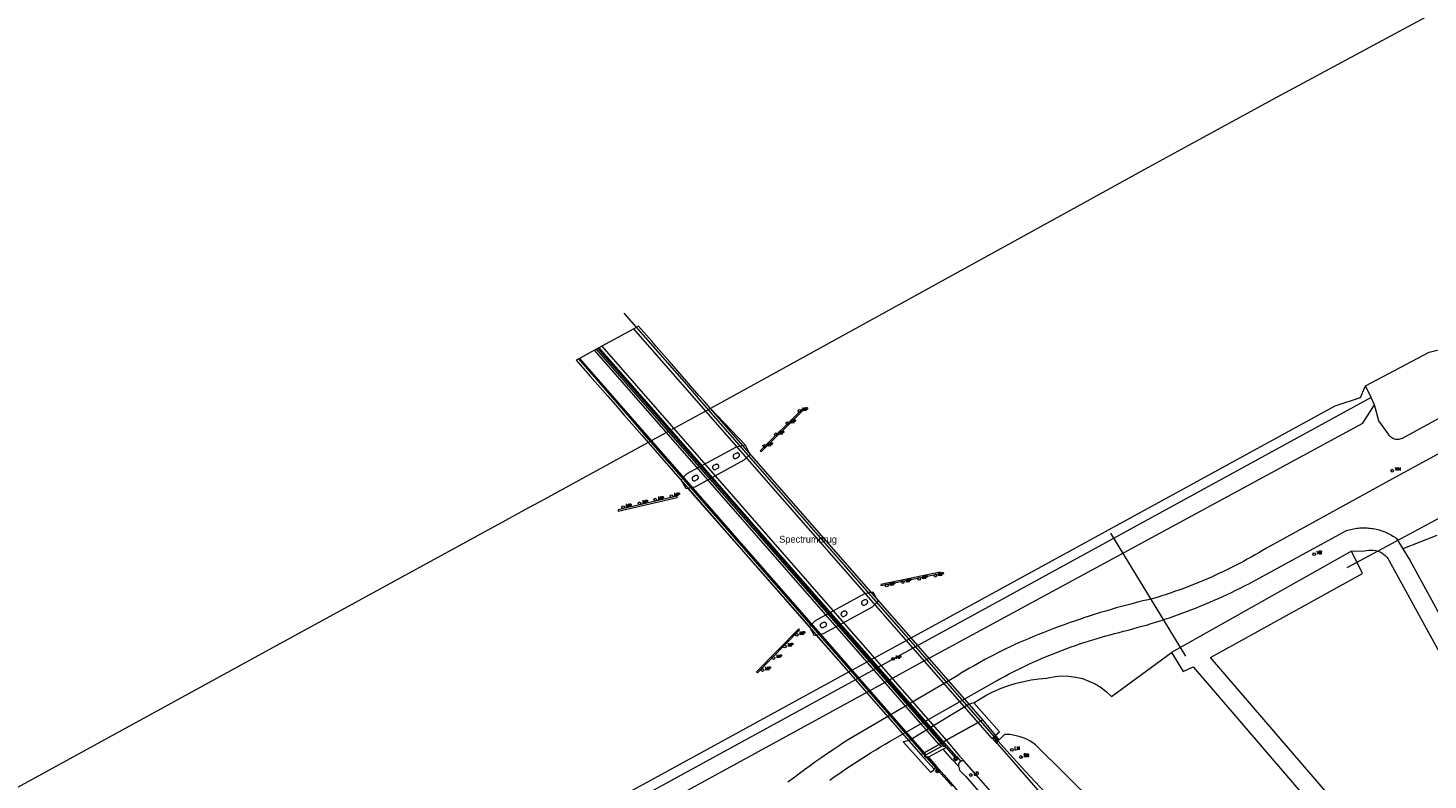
# Model space of a CAD drawing. Header units: metres. Extents: x 138165 to 154469, y 480134 to 494189.
# Tile 940 of 1056: x 149466 to 149721, y 489350 to 489487. Entities that reach past the tile are written whole.
import ezdxf

# ---------------------------------------------------------------- set-up
doc = ezdxf.new("R2010")
doc.units = ezdxf.units.M
doc.header["$LTSCALE"] = 0.001
doc.header["$MEASUREMENT"] = 0
for name, color, linetype, lineweight in [('TOP-L-duiker', 7, 'Continuous', 0), ('TOP-L-terrein schutting raster hek leuning', 7, 'Continuous', 0), ('TOP-L-topo objecten punt', 7, 'Continuous', 0), ('TOP-L-topo objecten vlak', 7, 'Continuous', 0), ('TOP-L-verharding vangrail', 7, 'Continuous', 0), ('TOP-L-water remmingwerk', 7, 'Continuous', 0), ('TOP-T-topo huisnummering naamgeving', 7, 'Continuous', 0)]:
    doc.layers.add(name, color=color, linetype=linetype, lineweight=lineweight)
doc.styles.add('Style-INTL_ISO', font='INTL_ISO.shx')
doc.styles.add('Style-STANDARD', font='STANDARD.shx')

# ---------------------------------------------------------------- blocks, each defined once
blk = doc.blocks.new('12')
at = {"layer": 'TOP-L-topo objecten punt', "color": 7, "linetype": 'Continuous', "lineweight": 0}
blk.add_circle((0, 0), 0.025, dxfattribs=at)
at = {"layer": 'TOP-L-topo objecten punt', "color": 7, "linetype": 'Continuous', "lineweight": 0, "style": 'Style-STANDARD'}
blk.add_text('MP', height=0.06, dxfattribs=at).set_placement((0.0483, 0))
blk = doc.blocks.new('39')
at = {"layer": 'TOP-L-topo objecten punt', "color": 7, "linetype": 'Continuous', "lineweight": 0}
for p, q in [((0.0175, 0.0175), (-0.0175, 0.0175)), ((-0.0175, 0.0175), (-0.0175, -0.0175)), ((0.0175, 0.0175), (0.0175, -0.0175)), ((0.0175, -0.0175), (-0.0175, -0.0175))]:
    blk.add_line(p, q, dxfattribs=at)
blk.add_circle((0, 0), 0.0332, dxfattribs=at)
blk = doc.blocks.new('121')
at = {"layer": 'TOP-L-topo objecten punt', "color": 7, "linetype": 'Continuous', "lineweight": 0}
blk.add_circle((0, 0), 0.025, dxfattribs=at)
at = {"layer": 'TOP-L-topo objecten punt', "color": 7, "linetype": 'Continuous', "lineweight": 0, "style": 'Style-STANDARD'}
blk.add_text('LD', height=0.06, dxfattribs=at).set_placement((0.0483, 0))
blk = doc.blocks.new('17')
at = {"layer": 'TOP-L-topo objecten punt', "color": 7, "linetype": 'Continuous', "lineweight": 0}
blk.add_circle((0, 0), 0.025, dxfattribs=at)
at = {"layer": 'TOP-L-topo objecten punt', "color": 7, "linetype": 'Continuous', "lineweight": 0, "style": 'Style-STANDARD'}
blk.add_text('HP', height=0.06, dxfattribs=at).set_placement((0.0483, 0))
blk = doc.blocks.new('16')
at = {"layer": 'TOP-L-topo objecten punt', "color": 7, "linetype": 'Continuous', "lineweight": 0}
blk.add_circle((0, 0), 0.025, dxfattribs=at)
at = {"layer": 'TOP-L-topo objecten punt', "color": 7, "linetype": 'Continuous', "lineweight": 0, "style": 'Style-STANDARD'}
blk.add_text('LM', height=0.06, dxfattribs=at).set_placement((0.0483, 0))
blk = doc.blocks.new('175')
at = {"layer": 'TOP-L-topo objecten punt', "color": 7, "linetype": 'Continuous', "lineweight": 0}
blk.add_circle((0, 0), 0.025, dxfattribs=at)
at = {"layer": 'TOP-L-topo objecten punt', "color": 7, "linetype": 'Continuous', "lineweight": 0, "style": 'Style-STANDARD'}
blk.add_text('SB', height=0.06, dxfattribs=at).set_placement((0.0483, 0))
blk = doc.blocks.new('14')
at = {"layer": 'TOP-L-topo objecten punt', "color": 7, "linetype": 'Continuous', "lineweight": 0}
blk.add_circle((0, 0), 0.025, dxfattribs=at)
at = {"layer": 'TOP-L-topo objecten punt', "color": 7, "linetype": 'Continuous', "lineweight": 0, "style": 'Style-STANDARD'}
blk.add_text('VB', height=0.06, dxfattribs=at).set_placement((0.0483, 0))
blk = doc.blocks.new('302')
at = {"layer": 'TOP-L-topo objecten punt', "color": 7, "linetype": 'Continuous', "lineweight": 0}
blk.add_circle((0, 0), 0.025, dxfattribs=at)
at = {"layer": 'TOP-L-topo objecten punt', "color": 7, "linetype": 'Continuous', "lineweight": 0, "style": 'Style-STANDARD'}
blk.add_text('WH', height=0.06, dxfattribs=at).set_placement((0.0483, 0))

msp = doc.modelspace()

# ---------------------------------------------------------------- linework, layer by layer
at = {"layer": 'TOP-L-duiker', "flags": 128}
for points in [[(149705.81, 489388.65), (149729.26, 489401.26)], [(149662.79, 489394.88), (149676.41, 489372.55)]]:
    msp.add_lwpolyline(points, dxfattribs=at)
at = {"layer": 'TOP-L-terrein schutting raster hek leuning', "flags": 128}
for points in [[(149574.28, 489434.93), (149585.62, 489421.95), (149588.46, 489418.68), (149628.08, 489373.31), (149641.59, 489357.84)], [(149569.73, 489428.62), (149578.8, 489418.24), (149581.66, 489414.97), (149599.47, 489394.57), (149621.29, 489369.6), (149635.06, 489353.83)], [(149631.04, 489352.13), (149617.57, 489367.57), (149577.96, 489412.94), (149575.1, 489416.23), (149566.05, 489426.6)]]:
    msp.add_lwpolyline(points, dxfattribs=at)
at = {"layer": 'TOP-L-topo objecten vlak', "flags": 128}
for points in [[(150153.22, 489724.56), (150152.38, 489724.59), (150132.4, 489713.19), (150059.5, 489673.11), (150000, 489641.15), (149969.33, 489624.93), (149938.02, 489607.81), (149907.29, 489591.01), (149877.51, 489574.72), (149740.84, 489500), (149692.19, 489473.72), (149676.95, 489465.44), (149669.59, 489461.4), (149657.83, 489454.96), (149590.02, 489417.59)], [(150073.62, 489607.77), (149715.8, 489412.15), (149715.76, 489412.12), (149715.58, 489412.05), (149715.4, 489411.99), (149715.21, 489411.95), (149715.02, 489411.94), (149714.83, 489411.94), (149714.64, 489411.96), (149714.45, 489412), (149714.27, 489412.06), (149714.1, 489412.14), (149713.93, 489412.24), (149713.78, 489412.35), (149713.64, 489412.48), (149713.51, 489412.63), (149713.4, 489412.78), (149713.31, 489412.94), (149711.57, 489415.34), (149710.75, 489418.28)], [(149709.16, 489421.7), (149720.71, 489427.86), (149723.68, 489428.54), (149726.72, 489430.29), (149727.48, 489431.73), (149730.36, 489433.56), (149739.98, 489438.57), (149746.28, 489441.76), (149750.99, 489443.74), (149800.88, 489470.87), (149814.1, 489477.63), (149815.16, 489479.3), (149818.13, 489481.12), (149821.24, 489482.57), (149823.9, 489482.41), (149828.01, 489485.08), (149829.14, 489487.05)], [(149576.05, 489432.07), (149570.28, 489428.92)], [(149638.68, 489360.45), (149639.55, 489360.94), (149636.24, 489364.73), (149597.05, 489409.54), (149595.89, 489410.87), (149590.02, 489417.59), (149588.87, 489418.9), (149587.92, 489419.98), (149585.67, 489422.56), (149582.56, 489426.12), (149580.15, 489428.87), (149579.33, 489429.81), (149576.94, 489432.56), (149576.05, 489432.07)], [(149638.68, 489360.45), (149576.05, 489432.07)], [(149569.29, 489428.37), (149568.93, 489428.17)], [(149569.52, 489428.5), (149569.29, 489428.37)], [(149631.94, 489356.69), (149569.29, 489428.37)], [(149570.28, 489428.92), (149569.73, 489428.62), (149569.52, 489428.5)], [(149569.52, 489428.5), (149590.13, 489404.91), (149598.27, 489395.63), (149599.18, 489394.55), (149622.32, 489368.07), (149632.16, 489356.81)], [(149570.28, 489428.92), (149632.9, 489357.22)], [(149566.22, 489426.69), (149566.05, 489426.6), (149565.61, 489426.36), (149568.07, 489423.54), (149569, 489422.47), (149571.32, 489419.82), (149572.66, 489418.29), (149574.33, 489416.37), (149576.59, 489413.79), (149577.53, 489412.71), (149578.68, 489411.39), (149595.25, 489392.43), (149626.11, 489357.11), (149628.28, 489354.64), (149628.86, 489354.96)], [(149568.93, 489428.17), (149566.22, 489426.69)], [(149566.22, 489426.69), (149628.86, 489354.96)], [(149631.58, 489356.49), (149568.93, 489428.17)], [(149615.15, 489369.66), (149626.5, 489375.87), (149703.62, 489418.06), (149708.25, 489419.58), (149709.16, 489421.7)], [(149710.16, 489419.56), (149709.16, 489421.7)], [(149555.24, 489334.48), (149560.52, 489337.57), (149562.48, 489335.34), (149618.81, 489366.15), (149629.32, 489371.9), (149629.76, 489372.14), (149708.66, 489414.9), (149710.75, 489418.28)], [(149710.16, 489419.56), (149627.74, 489374.45), (149616.39, 489368.24), (149563.31, 489339.19), (149562.43, 489340.81)], [(149741.99, 489420.03), (149714.02, 489404.81), (149691.12, 489392.17), (149690.43, 489391.75), (149689.74, 489391.34), (149689.04, 489390.94), (149688.34, 489390.54), (149687.64, 489390.15), (149686.93, 489389.77), (149686.22, 489389.39), (149685.5, 489389.02), (149684.78, 489388.65), (149684.06, 489388.3), (149683.34, 489387.95), (149682.61, 489387.6), (149681.88, 489387.26), (149681.14, 489386.93), (149680.4, 489386.61), (149679.66, 489386.29), (149678.92, 489385.98), (149678.17, 489385.68), (149677.42, 489385.38), (149676.67, 489385.09), (149675.92, 489384.81), (149675.16, 489384.53), (149674.4, 489384.27), (149673.64, 489384.01), (149672.88, 489383.75), (149672.11, 489383.5), (149671.34, 489383.26), (149670.57, 489383.03), (149669.6, 489382.8), (149668.63, 489382.57), (149667.66, 489382.33), (149666.7, 489382.08), (149665.73, 489381.83), (149664.77, 489381.57), (149663.81, 489381.3), (149662.86, 489381.03), (149661.9, 489380.74), (149660.95, 489380.46), (149659.99, 489380.16), (149659.05, 489379.86), (149658.1, 489379.55), (149657.15, 489379.23), (149656.21, 489378.91), (149655.27, 489378.58), (149654.33, 489378.25), (149653.4, 489377.91), (149652.46, 489377.56), (149651.53, 489377.2), (149650.61, 489376.84), (149649.68, 489376.47), (149648.76, 489376.09), (149647.84, 489375.71), (149646.92, 489375.33), (149646, 489374.93), (149645.25, 489374.58), (149644.49, 489374.22), (149643.74, 489373.86), (149642.99, 489373.49), (149642.25, 489373.12), (149641.5, 489372.74), (149640.76, 489372.35), (149640.03, 489371.96), (149639.3, 489371.56), (149638.57, 489371.16), (149637.84, 489370.74), (149637.12, 489370.33), (149636.4, 489369.91), (149635.68, 489369.48), (149634.97, 489369.04), (149614.9, 489357.23), (149614.55, 489357.01), (149613.91, 489356.59), (149613.39, 489356.23), (149612.33, 489355.52), (149611.29, 489354.8), (149610.24, 489354.08), (149609.2, 489353.34), (149608.17, 489352.6), (149607.14, 489351.86), (149606.11, 489351.1), (149605.09, 489350.35), (149604.08, 489349.58)], [(149710.75, 489418.28), (149710.16, 489419.56)], [(149590.02, 489417.59), (149578.68, 489411.39), (149559.76, 489401.05), (149556.25, 489399.13), (149552.74, 489397.22), (149509.7, 489373.7), (149395.95, 489311.39)], [(149596.29, 489410.97), (149590.02, 489417.59)], [(149585.98, 489403.04), (149585.59, 489402.96), (149584.87, 489404.31), (149584.7, 489404.63), (149585.8, 489405.74), (149594.74, 489410.59), (149595.89, 489410.87), (149596.29, 489410.97)], [(149596.29, 489410.97), (149597.05, 489409.54), (149597.2, 489409.27), (149596.09, 489408.16), (149587.14, 489403.28), (149585.98, 489403.04)], [(149594.75, 489409.47), (149594.72, 489409.46), (149594.28, 489409.22), (149594.25, 489409.19), (149594.22, 489409.17), (149594.19, 489409.13), (149594.17, 489409.1), (149594.15, 489409.06), (149594.13, 489409.02), (149594.12, 489408.98), (149594.11, 489408.94), (149594.11, 489408.9), (149594.11, 489408.86), (149594.11, 489408.82), (149594.12, 489408.78), (149594.14, 489408.74), (149594.16, 489408.7), (149594.18, 489408.66), (149594.2, 489408.63), (149594.23, 489408.6), (149594.26, 489408.57), (149594.3, 489408.55), (149594.33, 489408.53), (149594.37, 489408.51), (149594.41, 489408.5), (149594.45, 489408.49), (149594.5, 489408.49), (149594.54, 489408.49), (149594.58, 489408.5), (149594.63, 489408.51), (149595.1, 489408.76), (149595.13, 489408.78), (149595.16, 489408.81), (149595.19, 489408.84), (149595.22, 489408.87), (149595.24, 489408.91), (149595.26, 489408.95), (149595.27, 489408.99), (149595.28, 489409.03), (149595.29, 489409.07), (149595.29, 489409.11), (149595.28, 489409.15), (149595.27, 489409.19), (149595.26, 489409.23), (149595.25, 489409.27), (149595.23, 489409.31), (149595.2, 489409.34), (149595.18, 489409.37), (149595.15, 489409.4), (149595.11, 489409.43), (149595.08, 489409.45), (149595.04, 489409.47), (149595, 489409.48), (149594.96, 489409.49), (149594.92, 489409.5), (149594.88, 489409.5), (149594.83, 489409.49), (149594.79, 489409.49), (149594.75, 489409.47)], [(149587.05, 489404.43), (149587.1, 489404.43), (149587.14, 489404.44), (149587.18, 489404.45), (149587.61, 489404.67), (149587.65, 489404.69), (149587.68, 489404.72), (149587.71, 489404.75), (149587.73, 489404.78), (149587.76, 489404.82), (149587.78, 489404.85), (149587.79, 489404.9), (149587.8, 489404.94), (149587.81, 489404.98), (149587.81, 489405.02), (149587.81, 489405.06), (149587.8, 489405.1), (149587.79, 489405.15), (149587.78, 489405.18), (149587.76, 489405.22), (149587.74, 489405.26), (149587.71, 489405.29), (149587.68, 489405.32), (149587.65, 489405.35), (149587.61, 489405.37), (149587.57, 489405.39), (149587.53, 489405.41), (149587.49, 489405.42), (149587.45, 489405.42), (149587.41, 489405.42), (149587.37, 489405.42), (149587.33, 489405.42), (149587.3, 489405.41), (149586.79, 489405.12), (149586.76, 489405.09), (149586.73, 489405.06), (149586.71, 489405.02), (149586.69, 489404.99), (149586.68, 489404.95), (149586.67, 489404.91), (149586.66, 489404.87), (149586.66, 489404.83), (149586.66, 489404.78), (149586.67, 489404.74), (149586.68, 489404.7), (149586.69, 489404.66), (149586.71, 489404.63), (149586.73, 489404.59), (149586.76, 489404.56), (149586.79, 489404.53), (149586.82, 489404.51), (149586.86, 489404.48), (149586.89, 489404.46), (149586.93, 489404.45), (149586.97, 489404.44), (149587.01, 489404.43), (149587.05, 489404.43)], [(149591.37, 489406.73), (149591.4, 489406.76), (149591.43, 489406.79), (149591.46, 489406.82), (149591.48, 489406.85), (149591.5, 489406.89), (149591.51, 489406.93), (149591.52, 489406.97), (149591.53, 489407.01), (149591.53, 489407.05), (149591.53, 489407.09), (149591.52, 489407.13), (149591.51, 489407.17), (149591.49, 489407.21), (149591.48, 489407.24), (149591.45, 489407.28), (149591.43, 489407.31), (149591.4, 489407.33), (149591.36, 489407.36), (149591.33, 489407.38), (149591.29, 489407.4), (149591.26, 489407.41), (149591.22, 489407.42), (149591.18, 489407.43), (149591.14, 489407.43), (149591.1, 489407.43), (149591.06, 489407.42), (149591.02, 489407.41), (149590.97, 489407.39), (149590.56, 489407.24), (149590.52, 489407.21), (149590.49, 489407.18), (149590.46, 489407.15), (149590.44, 489407.11), (149590.42, 489407.07), (149590.4, 489407.03), (149590.39, 489406.99), (149590.38, 489406.95), (149590.38, 489406.9), (149590.38, 489406.86), (149590.38, 489406.82), (149590.39, 489406.77), (149590.41, 489406.73), (149590.43, 489406.69), (149590.45, 489406.65), (149590.48, 489406.62), (149590.51, 489406.59), (149590.54, 489406.56), (149590.58, 489406.53), (149590.62, 489406.51), (149590.66, 489406.49), (149590.7, 489406.48), (149590.74, 489406.47), (149590.79, 489406.47), (149590.83, 489406.47), (149590.88, 489406.48), (149590.93, 489406.49), (149591.34, 489406.71), (149591.37, 489406.73)], [(149608.01, 489377.91), (149585.98, 489403.04)], [(149611.71, 489349.98), (149612.53, 489350.56), (149613.35, 489351.14), (149614.18, 489351.71), (149615.01, 489352.27), (149615.85, 489352.83), (149616.69, 489353.38), (149617.53, 489353.92), (149618.38, 489354.46), (149619.23, 489354.99), (149620.09, 489355.51), (149620.95, 489356.03), (149621.81, 489356.54), (149622.68, 489357.05), (149623.55, 489357.55), (149642.03, 489368.06), (149642.76, 489368.46), (149643.49, 489368.85), (149644.22, 489369.24), (149644.95, 489369.62), (149645.69, 489369.99), (149646.44, 489370.36), (149647.18, 489370.72), (149647.93, 489371.07), (149648.68, 489371.41), (149649.44, 489371.75), (149650.2, 489372.09), (149650.96, 489372.41), (149651.73, 489372.73), (149652.49, 489373.04), (149653.27, 489373.34), (149654.04, 489373.64), (149654.81, 489373.93), (149655.59, 489374.21), (149656.37, 489374.49), (149657.16, 489374.76), (149657.94, 489375.02), (149658.73, 489375.27), (149659.52, 489375.52), (149660.32, 489375.76), (149661.11, 489375.99), (149661.91, 489376.22), (149662.71, 489376.44), (149663.51, 489376.65), (149664.31, 489376.85), (149665.11, 489377.05), (149665.96, 489377.26), (149666.8, 489377.49), (149667.64, 489377.72), (149668.48, 489377.96), (149669.32, 489378.2), (149670.16, 489378.45), (149670.99, 489378.71), (149671.82, 489378.98), (149672.65, 489379.25), (149673.48, 489379.53), (149674.3, 489379.82), (149675.12, 489380.11), (149675.94, 489380.41), (149676.76, 489380.71), (149677.57, 489381.03), (149678.38, 489381.35), (149679.19, 489381.67), (149680, 489382.01), (149680.8, 489382.35), (149681.6, 489382.69), (149682.4, 489383.05), (149683.2, 489383.41), (149683.99, 489383.77), (149684.78, 489384.14), (149685.56, 489384.52), (149686.34, 489384.91), (149687.12, 489385.3), (149687.9, 489385.7), (149705.66, 489395.38), (149705.93, 489395.46), (149706.19, 489395.54), (149706.46, 489395.6), (149706.72, 489395.66), (149706.99, 489395.72), (149707.26, 489395.76), (149707.54, 489395.8), (149707.81, 489395.83), (149708.08, 489395.85), (149708.36, 489395.87), (149708.63, 489395.88), (149708.9, 489395.88), (149709.18, 489395.88), (149709.45, 489395.86), (149709.73, 489395.84), (149710, 489395.81), (149710.27, 489395.78), (149710.54, 489395.73), (149710.81, 489395.68), (149711.08, 489395.62), (149711.35, 489395.56), (149711.61, 489395.49), (149711.87, 489395.41), (149712.14, 489395.32), (149712.39, 489395.23), (149712.65, 489395.13), (149712.9, 489395.02), (149713.15, 489394.91), (149713.4, 489394.79), (149713.64, 489394.66), (149713.88, 489394.53), (149714.12, 489394.39), (149714.35, 489394.24), (149714.58, 489394.09), (149714.8, 489393.93), (149715.94, 489392.04)], [(149722.08, 489394.51), (149715.94, 489392.04)], [(149706.6, 489391.66), (149673.86, 489373.22)], [(149785.42, 489250.84), (149680.93, 489372.29), (149708.62, 489387.54), (149706.6, 489391.66)], [(149706.6, 489391.66), (149708.95, 489391.67), (149709.34, 489391.77), (149709.74, 489391.83), (149710.15, 489391.84), (149710.55, 489391.82), (149710.95, 489391.75), (149711.36, 489391.63), (149711.72, 489391.49), (149712.08, 489391.3), (149712.41, 489391.08), (149712.72, 489390.82), (149713.01, 489390.53), (149713.26, 489390.21), (149713.39, 489390.01), (149759.65, 489305.68), (149778.09, 489267.59), (149785.42, 489250.84)], [(149715.94, 489392.04), (149717.17, 489390), (149762.54, 489306.94)], [(149608.01, 489377.91), (149609.13, 489379.03), (149618.09, 489383.94), (149619.23, 489384.19), (149619.55, 489384.26), (149620.23, 489383.03), (149620.5, 489382.56), (149619.41, 489381.46), (149610.48, 489376.58), (149609.32, 489376.33)], [(149618.06, 489382.77), (149618.04, 489382.76), (149617.61, 489382.54), (149617.58, 489382.51), (149617.55, 489382.48), (149617.53, 489382.44), (149617.51, 489382.4), (149617.49, 489382.36), (149617.48, 489382.32), (149617.47, 489382.28), (149617.47, 489382.23), (149617.47, 489382.19), (149617.47, 489382.15), (149617.48, 489382.1), (149617.5, 489382.06), (149617.52, 489382.03), (149617.54, 489381.99), (149617.57, 489381.95), (149617.6, 489381.92), (149617.63, 489381.89), (149617.67, 489381.87), (149617.7, 489381.85), (149617.74, 489381.83), (149617.79, 489381.82), (149617.83, 489381.81), (149617.87, 489381.81), (149617.92, 489381.81), (149617.96, 489381.82), (149618.01, 489381.83), (149618.43, 489382.07), (149618.46, 489382.09), (149618.49, 489382.12), (149618.52, 489382.15), (149618.55, 489382.19), (149618.57, 489382.22), (149618.58, 489382.26), (149618.6, 489382.3), (149618.6, 489382.34), (149618.61, 489382.38), (149618.61, 489382.43), (149618.6, 489382.47), (149618.59, 489382.51), (149618.58, 489382.55), (149618.56, 489382.59), (149618.54, 489382.62), (149618.52, 489382.65), (149618.49, 489382.68), (149618.46, 489382.71), (149618.42, 489382.74), (149618.39, 489382.76), (149618.35, 489382.77), (149618.31, 489382.79), (149618.27, 489382.79), (149618.23, 489382.8), (149618.19, 489382.8), (149618.14, 489382.79), (149618.1, 489382.78), (149618.06, 489382.77)], [(149614.84, 489380.34), (149614.84, 489380.38), (149614.83, 489380.42), (149614.82, 489380.46), (149614.8, 489380.5), (149614.78, 489380.54), (149614.76, 489380.58), (149614.73, 489380.61), (149614.7, 489380.64), (149614.67, 489380.66), (149614.63, 489380.69), (149614.59, 489380.7), (149614.55, 489380.72), (149614.51, 489380.73), (149614.47, 489380.73), (149614.43, 489380.74), (149614.39, 489380.73), (149614.35, 489380.73), (149614.3, 489380.71), (149614.27, 489380.7), (149613.91, 489380.53), (149613.88, 489380.5), (149613.84, 489380.47), (149613.82, 489380.43), (149613.79, 489380.4), (149613.77, 489380.36), (149613.76, 489380.32), (149613.74, 489380.27), (149613.74, 489380.23), (149613.74, 489380.18), (149613.74, 489380.14), (149613.75, 489380.1), (149613.76, 489380.05), (149613.77, 489380.01), (149613.8, 489379.97), (149613.82, 489379.93), (149613.85, 489379.9), (149613.88, 489379.87), (149613.91, 489379.84), (149613.95, 489379.82), (149613.99, 489379.8), (149614.03, 489379.78), (149614.08, 489379.77), (149614.12, 489379.76), (149614.17, 489379.76), (149614.21, 489379.76), (149614.25, 489379.77), (149614.68, 489380.01), (149614.71, 489380.04), (149614.74, 489380.07), (149614.77, 489380.1), (149614.79, 489380.14), (149614.81, 489380.17), (149614.82, 489380.22), (149614.83, 489380.26), (149614.84, 489380.3), (149614.84, 489380.34)], [(149609.32, 489376.33), (149608.95, 489376.25), (149608.01, 489377.91)], [(149610.6, 489378.64), (149610.58, 489378.63), (149610.15, 489378.46), (149610.12, 489378.43), (149610.08, 489378.41), (149610.06, 489378.38), (149610.03, 489378.34), (149610.01, 489378.3), (149609.99, 489378.27), (149609.98, 489378.23), (149609.97, 489378.18), (149609.97, 489378.14), (149609.97, 489378.1), (149609.98, 489378.06), (149609.98, 489378.02), (149610, 489377.98), (149610.02, 489377.94), (149610.04, 489377.9), (149610.06, 489377.87), (149610.09, 489377.84), (149610.12, 489377.81), (149610.15, 489377.79), (149610.19, 489377.77), (149610.23, 489377.75), (149610.27, 489377.74), (149610.31, 489377.73), (149610.35, 489377.72), (149610.4, 489377.72), (149610.44, 489377.73), (149610.48, 489377.74), (149610.52, 489377.75), (149610.96, 489377.98), (149610.99, 489378), (149611.02, 489378.03), (149611.05, 489378.06), (149611.07, 489378.09), (149611.09, 489378.13), (149611.1, 489378.16), (149611.11, 489378.2), (149611.12, 489378.24), (149611.12, 489378.28), (149611.12, 489378.32), (149611.12, 489378.36), (149611.11, 489378.4), (149611.1, 489378.43), (149611.08, 489378.47), (149611.06, 489378.5), (149611.04, 489378.54), (149611.01, 489378.57), (149610.98, 489378.59), (149610.95, 489378.61), (149610.91, 489378.63), (149610.88, 489378.65), (149610.84, 489378.66), (149610.8, 489378.67), (149610.76, 489378.67), (149610.72, 489378.67), (149610.68, 489378.66), (149610.64, 489378.65), (149610.6, 489378.64)], [(149615.15, 489369.66), (149609.32, 489376.33)], [(149637.9, 489364.07), (149639.04, 489364.79), (149640.3, 489365.49), (149641.39, 489366.03), (149642.88, 489366.68), (149644.28, 489367.2), (149645.58, 489367.59), (149647, 489367.95), (149648.35, 489368.22), (149649.74, 489368.42), (149651.17, 489368.55), (149651.43, 489368.61), (149652.67, 489368.84), (149653.93, 489368.94), (149655.18, 489368.9), (149656.43, 489368.73), (149657.66, 489368.44), (149658.84, 489368.01), (149659.98, 489367.47), (149661.05, 489366.81), (149662.05, 489366.04), (149662.96, 489365.17), (149673.86, 489373.22)], [(149673.86, 489373.22), (149676, 489369.76), (149677.8, 489370.62), (149786.59, 489243.84), (149789.32, 489245.93)], [(149562.43, 489340.81), (149615.15, 489369.66)], [(149637.9, 489364.07), (149637.08, 489363.77), (149626.11, 489357.11), (149625.06, 489356.94), (149630.04, 489351.45), (149630.72, 489351.83), (149630.67, 489351.99)], [(149641.86, 489358.17), (149642.59, 489358.75), (149637.9, 489364.07)], [(149632.9, 489357.22), (149638.68, 489360.45)], [(149638.68, 489360.45), (149632.9, 489357.22)], [(149641.86, 489358.17), (149639.55, 489360.94), (149638.68, 489360.45)], [(149641.33, 489357.64), (149641.23, 489357.54), (149638.68, 489360.45)], [(149632.16, 489356.81), (149632.9, 489357.22)], [(149632.16, 489356.81), (149632.9, 489357.22)], [(149632.9, 489357.22), (149635.14, 489354.57), (149636.13, 489353.44)], [(149641.86, 489358.17), (149641.33, 489357.64)], [(149642.17, 489356.67), (149641.33, 489357.64)], [(149642.33, 489357.18), (149641.73, 489357.93), (149641.65, 489357.86), (149641.5, 489357.73), (149642.12, 489356.99), (149642.24, 489357.1)], [(149642.5, 489357.3), (149641.86, 489358.17)], [(149642.24, 489357.1), (149642.23, 489357.04), (149642.2, 489356.98), (149642.18, 489356.92), (149642.17, 489356.86), (149642.16, 489356.8), (149642.16, 489356.73), (149642.17, 489356.67)], [(149642.33, 489357.18), (149642.29, 489357.15), (149642.24, 489357.1)], [(149642.5, 489357.3), (149642.33, 489357.18)], [(149777.78, 489214.07), (149660.1, 489345.56), (149649.15, 489356.39), (149648.9, 489356.57), (149648.09, 489357.1), (149647.22, 489357.53), (149646.32, 489357.87), (149645.38, 489358.12), (149644.43, 489358.27), (149643.46, 489358.31), (149642.5, 489357.3)], [(149630.67, 489351.99), (149628.28, 489354.64), (149628.86, 489354.96)], [(149628.86, 489354.96), (149631.58, 489356.49)], [(149631.58, 489356.49), (149628.86, 489354.96)], [(149628.86, 489354.96), (149629.17, 489354.6)], [(149629.17, 489354.6), (149628.89, 489354.43), (149629.21, 489354.03), (149629.57, 489354.25), (149629.65, 489354.16)], [(149629.17, 489354.6), (149631.95, 489356.07)], [(149632.31, 489355.6), (149629.65, 489354.16)], [(149631.58, 489356.49), (149631.94, 489356.69)], [(149631.94, 489356.69), (149631.58, 489356.49)], [(149631.95, 489356.07), (149631.58, 489356.49)], [(149631.94, 489356.69), (149632.16, 489356.81)], [(149631.94, 489356.69), (149632.16, 489356.81)], [(149632.47, 489356.09), (149631.94, 489356.69)], [(149632.47, 489356.09), (149632.28, 489356.23), (149631.95, 489356.07)], [(149632.16, 489356.81), (149632.68, 489356.21)], [(149632.31, 489355.6), (149632.86, 489355.93)], [(149635.12, 489352.52), (149634.02, 489353.67), (149632.31, 489355.6)], [(149632.68, 489356.21), (149632.47, 489356.09)], [(149632.86, 489355.93), (149632.68, 489356.21)], [(149632.86, 489355.93), (149634.54, 489354.05), (149634.83, 489354.25), (149635.48, 489353.45), (149635.23, 489353.21), (149635.26, 489353.11)], [(149642.17, 489356.67), (149645.11, 489353.23), (149654.67, 489342.21), (149680.64, 489312.86), (149698.33, 489292.6), (149709.23, 489280.27), (149715.17, 489273.72), (149721.2, 489267.27)], [(149629.65, 489354.16), (149631.13, 489352.44)], [(149630.67, 489351.99), (149631.13, 489352.44)], [(149631.13, 489352.44), (149632.51, 489350.88), (149637.2, 489345.41)], [(149635.26, 489353.11), (149635.22, 489353.07), (149635.19, 489353.03), (149635.16, 489352.99), (149635.13, 489352.94), (149635.11, 489352.89), (149635.1, 489352.84), (149635.09, 489352.78), (149635.09, 489352.73), (149635.09, 489352.68), (149635.1, 489352.62), (149635.12, 489352.52)], [(149635.12, 489352.52), (149635.22, 489352.04), (149635.32, 489351.81), (149635.48, 489351.63), (149636.38, 489350.68), (149640, 489346.53), (149647.85, 489336.52), (149647.94, 489336.4)], [(149636.13, 489353.44), (149636.08, 489353.45), (149636.03, 489353.47), (149635.98, 489353.49), (149635.93, 489353.5), (149635.88, 489353.51), (149635.83, 489353.51), (149635.78, 489353.5), (149635.73, 489353.49), (149635.68, 489353.47), (149635.63, 489353.45), (149635.58, 489353.43), (149635.56, 489353.41), (149635.26, 489353.11)], [(149731.38, 489244.27), (149698.15, 489282.71), (149636.13, 489353.44)]]:
    msp.add_lwpolyline(points, dxfattribs=at)
at = {"layer": 'TOP-L-verharding vangrail', "flags": 128}
for points in [[(149641.62, 489357.9), (149612.62, 489391.06)], [(149600.67, 489386.91), (149630.99, 489352.23)], [(149647.3, 489351.54), (149642.29, 489357.15), (149641.65, 489357.86), (149641.62, 489357.9)], [(149630.99, 489352.23), (149633.98, 489348.88)], [(149652.75, 489345.72), (149647.3, 489351.54)]]:
    msp.add_lwpolyline(points, dxfattribs=at)
at = {"layer": 'TOP-L-water remmingwerk', "flags": 128}
for points in [[(149606.85, 489417.62), (149607.02, 489417.46), (149599.24, 489409.7), (149599.07, 489409.87), (149606.85, 489417.62)], [(149583.97, 489401.41), (149583.9, 489401.63), (149573.21, 489399.17), (149573.25, 489398.93), (149583.97, 489401.41)], [(149631.83, 489387.59), (149631.78, 489387.82), (149620.99, 489385.58), (149621.04, 489385.38), (149631.83, 489387.59)], [(149598.39, 489369.67), (149598.57, 489369.5), (149606.19, 489377.33), (149606.05, 489377.49), (149598.39, 489369.67)]]:
    msp.add_lwpolyline(points, dxfattribs=at)

# ---------------------------------------------------------------- block references
at = {"layer": 'TOP-L-topo objecten punt', "xscale": 10, "yscale": 10, "zscale": 10}
for name, p in [('12', (149604.02, 489414.94)), ('12', (149606.2, 489417.14)), ('12', (149601.9, 489412.88)), ('12', (149599.81, 489410.76)), ('302', (149713.98, 489406.28)), ('12', (149574.12, 489399.62)), ('12', (149577.11, 489400.33)), ('12', (149579.97, 489401)), ('12', (149582.92, 489401.64)), ('14', (149699.8, 489391.09)), ('12', (149630.91, 489387.17)), ('12', (149622.06, 489385.37)), ('12', (149625.01, 489386.02)), ('12', (149627.97, 489386.6)), ('12', (149603.54, 489374.29)), ('12', (149605.7, 489376.4)), ('12', (149601.49, 489372.2)), ('17', (149623.22, 489372.03)), ('12', (149599.46, 489370.01)), ('16', (149644.81, 489355.5)), ('175', (149646.48, 489354.19)), ('14', (149646.48, 489354.19)), ('39', (149631.3, 489351.65)), ('39', (149634.6, 489353.84)), ('121', (149637.38, 489350.91))]:
    msp.add_blockref(name, p, dxfattribs=at)

# ---------------------------------------------------------------- texts
at = {"layer": 'TOP-T-topo huisnummering naamgeving', "style": 'Style-INTL_ISO'}
msp.add_text('Spectrumbrug', height=1.25, dxfattribs=at).set_placement((149602.51, 489393.17))

doc.saveas('drawing.dxf')
